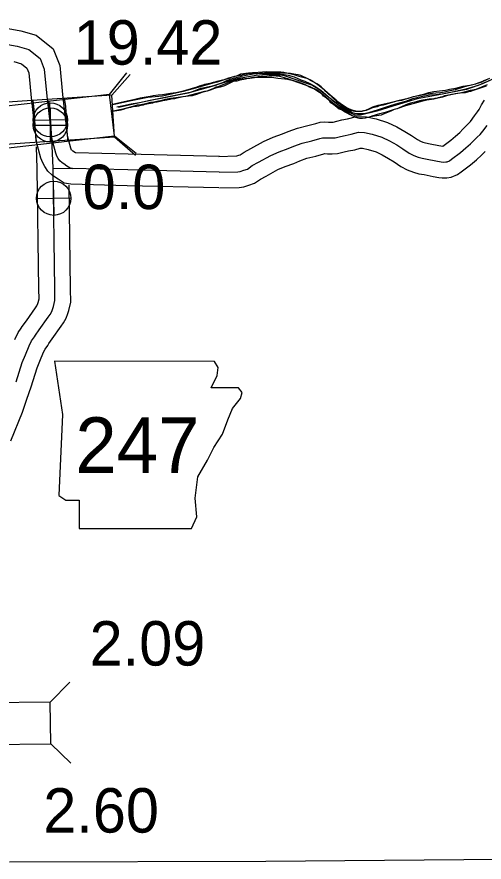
# Model space of a CAD drawing. Extents: x 31699 to 244310, y -8841 to 11474.
# Drawn here: x 97841 to 98137, y 1661 to 2197 of the extents above; entities that cross this region are included whole.
import ezdxf

# ---------------------------------------------------------------- set-up
doc = ezdxf.new("R2010")
doc.units = 0
for name, color, linetype in [('B_Logo', 7, 'Continuous'), ('G-ANNO-TEXT', 7, 'Continuous'), ('Level 21', 7, 'Continuous'), ('R_Draft', 7, 'Continuous'), ('R_Logo', 7, 'Continuous'), ('R_XS_EARTHWORK_STAGE1', 7, 'Continuous'), ('R_XS_EARTHWORK_STAGE2', 7, 'Continuous'), ('S_WALL', 7, 'Continuous'), ('S_WALL_ANNOT', 7, 'Continuous')]:
    doc.layers.add(name, color=color, linetype=linetype)

msp = doc.modelspace()

# ---------------------------------------------------------------- linework, layer by layer
at = {"layer": 'B_Logo'}
for points in [[(97794.08, 2186.54), (97841.4, 2177.97), (97848.65, 2175.88), (97855.83, 2170.19), (97858.47, 2163.44), (97860.1, 2146.21), (97862.06, 2129.77), (97863.54, 2116.81)], [(97969.27, 2098.15), (97911.35, 2099.5), (97876.32, 2100.41), (97874.86, 2100.68), (97872.79, 2102.01), (97870.79, 2103.34), (97869.8, 2104.08), (97868.4, 2105.35), (97867.33, 2106.88), (97866.53, 2108.35), (97865.73, 2110.22), (97863.39, 2119.5), (97862.11, 2138.8), (97861.45, 2143.63)], [(97969.27, 2098.15), (97981.13, 2098.41), (97982.65, 2098.65), (97984.9, 2099.31), (97987.14, 2100.1), (97990.28, 2102.25), (97994.16, 2104.36), (98001.97, 2108.64), (98007.3, 2111.11), (98012.98, 2113.06), (98016.6, 2114.56), (98021.75, 2116.5), (98027.91, 2118), (98033, 2119.4), (98034.79, 2119.85), (98036.18, 2119.95), (98038.25, 2119.8), (98040.52, 2119.8), (98042.78, 2119.92), (98046.09, 2120.68), (98049.07, 2121.42), (98052.85, 2122.12), (98057.48, 2123.45), (98061.42, 2123.28), (98066.11, 2122.27), (98072.36, 2120.3), (98077.09, 2118.08), (98081.76, 2115.4), (98085.63, 2112.97), (98089.57, 2110.26), (98092.55, 2108.61), (98095.24, 2107.61), (98097.86, 2106.94), (98101.07, 2106.36), (98106.57, 2105.23), (98109.91, 2104.72), (98111.12, 2104.55), (98112.85, 2104.6), (98113.65, 2104.69), (98115.16, 2105.33), (98116.53, 2106.36), (98122.22, 2110.52), (98125.6, 2113.48), (98128.53, 2116.09), (98130.73, 2118.36), (98132.68, 2120.21), (98134.63, 2122.06), (98136.31, 2124.11), (98139.01, 2127.72)], [(97840.62, 1965.29), (97844.54, 1977.51), (97846.53, 1982.25), (97848.92, 1988.06), (97850.45, 1991.27), (97852.31, 1993.68), (97852.98, 1994.88), (97855.31, 1998.15), (97861.02, 2006.3), (97862.29, 2007.98), (97863.22, 2009.71), (97863.95, 2011.65), (97864.35, 2012.99), (97865.21, 2016.86), (97865.14, 2024.14), (97864.07, 2100.67), (97863.39, 2119.5)], [(97864.07, 2100.67), (97876.32, 2100.41)]]:
    msp.add_lwpolyline(points, dxfattribs=at)
at = {"layer": 'G-ANNO-TEXT'}
msp.add_lwpolyline([(97864.88, 1978.25), (97869.95, 1944.41), (97867.7, 1893.1), (97872.21, 1890.28), (97880.67, 1890.28), (97880.67, 1872.23), (97951.72, 1872.23), (97955.1, 1879.56), (97953.98, 1891.41), (97955.67, 1904.94), (97961.87, 1915.65), (97965.82, 1923.55), (97971.46, 1932.01), (97974.84, 1941.03), (97977.66, 1948.36), (97982.74, 1954.57), (97983.86, 1958.51), (97981.61, 1961.33), (97964.13, 1961.33), (97968.07, 1969.23), (97968.64, 1974.3), (97966.3, 1978.2)], close=True, dxfattribs=at)
at = {"layer": 'Level 21'}
for p, q in [((97862.58, 2120.46), (97862.08, 2142.16)), ((97862.36, 2117.18), (97862.36, 2138.85)), ((97851.48, 2131.06), (97873.18, 2131.56)), ((97851.53, 2128.02), (97873.2, 2128.02)), ((97864.77, 2070.76), (97864.27, 2092.46)), ((97853.67, 2081.36), (97875.37, 2081.86))]:
    msp.add_line(p, q, dxfattribs=at)
for centre, radius in [((97862.33, 2131.31), 10.85), ((97862.36, 2128.02), 10.83), ((97864.52, 2081.61), 10.85)]:
    msp.add_circle(centre, radius, dxfattribs=at)
at = {"layer": 'R_Draft'}
for points in [[(97967.64, 2155.14), (97971.96, 2156.67), (97975.43, 2157.93), (97979.36, 2158.98), (97983.95, 2159.77)], [(97968.09, 2155.78), (97971.33, 2156.58), (97973.38, 2157.1), (97975.56, 2157.76), (97977.81, 2158.49), (97979.26, 2158.99), (97980.91, 2159.5), (97983.09, 2160.36), (97986.14, 2160.91), (97987.8, 2161.09), (97990.39, 2161.35), (97993.98, 2161.51), (97996.64, 2161.72), (97998.97, 2161.85), (98002.51, 2161.8), (98005.78, 2161.69), (98008.44, 2161.63), (98010.25, 2161.41), (98013.06, 2160.95), (98016.49, 2159.97), (98019.71, 2159.05), (98022.33, 2158.45), (98024.88, 2157.65), (98028.06, 2156.13), (98031.86, 2153.63), (98036.08, 2150.33), (98038.2, 2148.45), (98042.16, 2144.95), (98043.39, 2143.98), (98043.66, 2143.65), (98046.73, 2141.26), (98048.35, 2140.24), (98049.92, 2139.21), (98051.54, 2138.32), (98053.22, 2137.63), (98054.83, 2137.27), (98057.18, 2136.86), (98058.78, 2136.84), (98060.7, 2137.15), (98062.16, 2137.46), (98064.93, 2138.67), (98066.7, 2139.45), (98070.07, 2140.61), (98073.71, 2141.5), (98078.68, 2142.57), (98083.45, 2143.69), (98089.01, 2145.04), (98091.72, 2145.85), (98095.96, 2146.89), (98099.46, 2147.85), (98102.04, 2148.59), (98105.22, 2149.21), (98108.81, 2149.77), (98112.66, 2150.2), (98115.11, 2150.67), (98119.23, 2151.44), (98123.79, 2152.56), (98127.97, 2153.28), (98131.68, 2154.17), (98134.59, 2155.12), (98138.54, 2156.76)], [(98138.47, 2152.72), (98136.49, 2152.07), (98135.3, 2151.63), (98134.04, 2151.2), (98130.74, 2150.05), (98128.37, 2149.18), (98126.64, 2148.87), (98125.19, 2148.5), (98123.53, 2148.32), (98122, 2148.15), (98120.14, 2147.9), (98118.74, 2147.73), (98117.81, 2147.57), (98116.42, 2147.34), (98115.49, 2147.18), (98113.5, 2146.79), (98111.91, 2146.42), (98110.66, 2145.98), (98109.54, 2145.62), (98109.01, 2145.41), (98108.08, 2145.18), (98107.36, 2144.96), (98105.9, 2144.73), (98104.37, 2144.49), (98102.37, 2144.37), (98099.85, 2144.03), (98098.19, 2143.79), (98096.07, 2143.27), (98094.09, 2142.62), (98090.44, 2141.85), (98089.85, 2141.57), (98088.66, 2141.14), (98083.33, 2138.86), (98082.01, 2138.36), (98080.16, 2137.85), (98077.98, 2136.85), (98075.88, 2135.93), (98073.83, 2135.01), (98071.86, 2134.22), (98066.48, 2133.48), (98065.22, 2133.18), (98063.3, 2132.73), (98061.71, 2132.36), (98060.12, 2132.18), (98058.25, 2132.2), (98057.38, 2132.38), (98055.9, 2132.74), (98054.62, 2133.31), (98053.4, 2134.08), (98051.78, 2134.64), (98050.77, 2135.28), (98049.08, 2136.1), (98048.12, 2136.88), (98046.77, 2137.58), (98045.36, 2138.08), (98041.68, 2140.99), (98040.05, 2142.01), (98039.36, 2143.07), (98036.97, 2145.21), (98035.4, 2146.37), (98034.44, 2147.55), (98032.81, 2148.57), (98031.18, 2149.67), (98029.69, 2150.7), (98028.61, 2151.2), (98026.45, 2152.01), (98025.37, 2152.65), (98023.88, 2153.48), (98022.2, 2154.17), (98019.57, 2155.11), (98017.22, 2155.85), (98015.07, 2156.53), (98013.45, 2157.15), (98010.63, 2157.95), (98009.22, 2158.38), (98007.61, 2158.74), (98005.34, 2159.08), (98003.27, 2159.09), (98000.87, 2159.16), (97999.4, 2159.06), (97997.41, 2158.87), (97996.02, 2158.7), (97993.95, 2158.52), (97992.03, 2158.2), (97990.96, 2158.17), (97989.7, 2157.94), (97988.98, 2157.79), (97987.92, 2157.43), (97985.93, 2157.04), (97985, 2156.88), (97983.54, 2156.58), (97982.68, 2156.35), (97981.75, 2156.2), (97980.5, 2155.9), (97979.23, 2155.8), (97978.7, 2155.72), (97978.6, 2155.71)], [(98016.63, 2160.31), (98014.36, 2160.58), (98011.29, 2160.84), (98009.02, 2160.98), (98005.49, 2160.95), (98002.75, 2160.95), (97998.09, 2160.96), (97996.36, 2160.72), (97994.76, 2160.61), (97993.57, 2160.51), (97992.77, 2160.42), (97991.84, 2160.4), (97991.04, 2160.45), (97990.7, 2160.5), (97989.5, 2160.61), (97988.57, 2160.58), (97986.51, 2160.26), (97985.32, 2159.96), (97983.95, 2159.77)], [(98140.41, 2157.44), (98136.92, 2155.95), (98136, 2155.46), (98134.94, 2155.03), (98132.76, 2154.24), (98131.64, 2154.01), (98129.13, 2153.21), (98125.61, 2152.45), (98124.09, 2151.94), (98118.74, 2150.4), (98116.68, 2149.95), (98115.29, 2149.58), (98113.77, 2149.2), (98111.98, 2148.82), (98109.39, 2148.42), (98106.6, 2148.22), (98104.41, 2147.89), (98101.02, 2147.54), (98099.16, 2147.22), (98096.71, 2146.69), (98094.46, 2146.3), (98092.14, 2145.84), (98088.9, 2144.82), (98086.65, 2144.23), (98084.66, 2143.64), (98081.75, 2143.1), (98077.45, 2141.92), (98075.33, 2141.19), (98073.15, 2140.67), (98070.7, 2140.14), (98069.38, 2139.64), (98068.38, 2139.41), (98067.33, 2139.12), (98065.74, 2138.67), (98064.88, 2138.25), (98063.43, 2137.61), (98062.31, 2137.25), (98061.19, 2136.95), (98059.66, 2136.65), (98058.2, 2136.54), (98056.8, 2136.5), (98055.26, 2136.6), (98052.85, 2137), (98051.44, 2137.43), (98050.09, 2138.13), (98048.66, 2139.1), (98047.31, 2139.93), (98046.49, 2140.65), (98044.32, 2142.19), (98043.35, 2143.24), (98042.53, 2144.02), (98041.36, 2145.32), (98040.54, 2146.17), (98039.53, 2146.81), (98038.3, 2147.78), (98036.86, 2149.21), (98035.55, 2150.71), (98035.21, 2151.04), (98033.78, 2152.27), (98032.15, 2153.43), (98031.06, 2154.14), (98029.17, 2155.22), (98027.2, 2156.31), (98025.85, 2157.01), (98024.16, 2157.97), (98022.68, 2158.66), (98020.92, 2159.35), (98019.24, 2159.84), (98016.63, 2160.31)], [(97901.89, 2141.19), (97904.38, 2141.84), (97906.32, 2142.24), (97910.91, 2143.31), (97915.1, 2144.18), (97919.16, 2145.19), (97921.83, 2145.66), (97925.49, 2146.39), (97927.55, 2146.8), (97930.61, 2147.07), (97933.48, 2147.4), (97938.54, 2148.21), (97941.73, 2148.61), (97944.86, 2149.28), (97948.19, 2150.02), (97951.78, 2151.09), (97955.24, 2152.16), (97956.77, 2152.76), (97959.24, 2153.5), (97960.17, 2153.84), (97962.23, 2154.37), (97964.36, 2154.84), (97965.69, 2155.18), (97966.76, 2155.38), (97968.09, 2155.78)], [(97967.64, 2155.14), (97954.38, 2151.29), (97946.52, 2149.24), (97933.33, 2146.39), (97924.01, 2145.48), (97913.62, 2143.43), (97903.9, 2141.18), (97901.94, 2140.73)], [(97978.6, 2155.71), (97972.67, 2152.94), (97970, 2152.08), (97968.03, 2151.53)], [(97968.69, 2152.51), (97973.45, 2154.43), (97975.23, 2155.21), (97977.93, 2156.29), (97979.32, 2156.72), (97981.77, 2157.12), (97983.7, 2157.31), (97985.57, 2157.42), (97988.62, 2157.7), (97991.61, 2158.18), (97993.61, 2158.3), (97997.54, 2158.4), (98000.13, 2158.4), (98002.67, 2158.27), (98006.48, 2157.77), (98010.83, 2157.35), (98012.57, 2157.13), (98015.32, 2156.4), (98019.49, 2154.9), (98023.19, 2153.73), (98026.62, 2152.42), (98031.49, 2150.08), (98035.58, 2146.85), (98039.74, 2143.28), (98039.81, 2143.28), (98042.05, 2141.54), (98045.45, 2139.22), (98047.76, 2137.62), (98050.95, 2135.43), (98053.59, 2134.1), (98055.34, 2133.52)], [(97901.38, 2136.85), (97904.99, 2137.56), (97908.45, 2138.3), (97911.58, 2139.04), (97914.84, 2139.91), (97917.5, 2140.71), (97919.7, 2141.11), (97922.83, 2141.72), (97925.89, 2142.45), (97927.95, 2142.72), (97930.75, 2143.33), (97933.21, 2143.86), (97935.21, 2144.33), (97938.47, 2144.94), (97941.93, 2145.54), (97944.8, 2145.94), (97946.46, 2146.08), (97949.86, 2146.41), (97952.32, 2146.82), (97955.05, 2147.49), (97956.91, 2148.29), (97959.24, 2149.09), (97961.7, 2149.76), (97964.43, 2150.7), (97966.36, 2151.5), (97967.43, 2152.17), (97968.69, 2152.51)], [(97968.03, 2151.53), (97966.3, 2151.07), (97963.63, 2150.07), (97961.7, 2149.47), (97959.97, 2149.21), (97955.17, 2147.95), (97948.05, 2146.09), (97946.18, 2145.83), (97944.65, 2145.43), (97942.52, 2145.04), (97940.92, 2144.71), (97939.46, 2144.51), (97938.06, 2144.25), (97936.13, 2143.71), (97933.66, 2143.39), (97931.86, 2142.92), (97929.93, 2142.53), (97928.2, 2142.19), (97927.07, 2141.86), (97925.74, 2141.67), (97923.54, 2141.2), (97922.27, 2140.94), (97921.07, 2140.67), (97919.67, 2140.28), (97918.14, 2139.88), (97916.88, 2139.68), (97915.81, 2139.68), (97914.61, 2139.55), (97913.15, 2139.22), (97911.28, 2138.69), (97910.08, 2138.43), (97908.48, 2137.76), (97906.89, 2137.43), (97905.89, 2137.3), (97904.49, 2137.03), (97903.02, 2136.84), (97902.45, 2136.77)], [(98065.17, 2133.51), (98066.26, 2133.76), (98071.09, 2135.22), (98075.19, 2136.33), (98079.68, 2137.85), (98082.72, 2138.8), (98087.54, 2140.33), (98092.1, 2141.72), (98094.55, 2142.38), (98098.25, 2143.35), (98100.77, 2143.88), (98105.22, 2144.67), (98107.87, 2145.2), (98110.91, 2145.88), (98112.76, 2146.47), (98114.15, 2146.84), (98117.13, 2147.52), (98119.19, 2148.04), (98121.71, 2148.44), (98124.76, 2149.05), (98128.53, 2150.02), (98132.04, 2150.84), (98139.29, 2153.64)]]:
    msp.add_lwpolyline(points, dxfattribs=at)
at = {"layer": 'R_Logo'}
for points in [[(98147.42, 2159.43), (98136.1, 2154.06), (98125.87, 2150.45), (98103.92, 2146.28), (98094.7, 2144.57), (98079.37, 2139.96), (98069.19, 2136.89), (98058.86, 2134.22), (98055.33, 2134.33), (98051.68, 2135.97), (98046.8, 2139.05), (98032.43, 2150.5), (98028.02, 2153.26), (98026.13, 2154.01), (98010.6, 2159.28), (98007.86, 2159.55), (98003.72, 2159.71), (97998.91, 2160.12), (97992.8, 2159.36), (97979.4, 2157.07), (97967.9, 2153.53)], [(97968.49, 2153.91), (97971.5, 2155.05), (97973.74, 2156.11), (97976.18, 2157.11), (97979.09, 2157.85), (97982, 2158.6), (97984.32, 2159.19), (97987.37, 2159.81), (97990.88, 2160.43), (97996.54, 2160.78), (97999.41, 2160.66), (98003.81, 2160.5), (98007.81, 2160.27), (98010.49, 2160.08), (98013.03, 2159.54), (98016.72, 2158.57), (98020.97, 2156.75), (98023.6, 2155.81), (98026.3, 2154.48), (98029.95, 2152.71), (98033.62, 2150.2), (98036.83, 2147.35), (98040.45, 2144.24), (98041.4, 2143.39), (98043.31, 2141.91), (98045.08, 2140.68), (98047.65, 2139.28), (98049.07, 2138.32), (98050.83, 2137.36), (98052.25, 2136.67), (98053.6, 2135.97), (98055.08, 2135.54), (98056.89, 2135.32), (98059.42, 2135.25), (98062.01, 2135.52), (98064.73, 2136.26), (98069.49, 2137.58), (98072.72, 2138.67), (98077.88, 2140.34), (98082.63, 2141.87), (98087.46, 2143.2), (98091.95, 2144.78), (98095.26, 2145.61), (98098.37, 2146.36), (98102.62, 2147.13), (98106.61, 2147.37), (98110.73, 2147.88), (98113.58, 2148.42), (98117.88, 2149.34), (98120.67, 2149.88), (98125.7, 2150.95), (98129.41, 2151.91), (98133.57, 2153.36), (98136.93, 2154.78), (98140.49, 2156.21)], [(97927.95, 2144.19), (97932.48, 2145.06), (97935.67, 2145.74), (97938.87, 2146.34), (97946.33, 2147.88), (97949.79, 2148.42), (97952.98, 2149.42), (97957.71, 2151.3), (97959.9, 2151.83), (97961.83, 2152.17), (97965.03, 2152.9), (97966.49, 2153.31), (97968.49, 2153.91)], [(97905.45, 2139.36), (97925.67, 2143.74), (97952.05, 2148.96), (97967.9, 2153.53)], [(97904.49, 2139.58), (97908.78, 2140.44), (97913.57, 2141.44), (97918.77, 2142.32), (97922.83, 2143.12), (97927.95, 2144.19)], [(97998.76, 1661.24), (97836.45, 1660.78)], [(98250.54, 1662.69), (98174.34, 1662.65), (97998.76, 1661.24)]]:
    msp.add_lwpolyline(points, dxfattribs=at)
at = {"layer": 'R_XS_EARTHWORK_STAGE1'}
for p, q in [((97899.92, 2147.36), (97910.88, 2161.13)), ((97901.26, 2146.87), (97912.85, 2160.11)), ((97902.9, 2121.13), (97916.67, 2110.16)), ((97903.01, 2120.52), (97916.25, 2108.93)), ((97862.33, 1762.23), (97874.63, 1774.82)), ((97862.64, 1735.83), (97875.22, 1723.53))]:
    msp.add_line(p, q, dxfattribs=at)
for points in [[(97824.21, 2112.19), (97902.9, 2121.13), (97899.92, 2147.36), (97821.23, 2138.42)], [(97901.26, 2146.87), (97822.23, 2141.62), (97823.98, 2115.28), (97903.01, 2120.52)], [(97862.33, 1762.23), (97783.14, 1761.31), (97783.44, 1734.91), (97862.64, 1735.83)]]:
    msp.add_lwpolyline(points, close=True, dxfattribs=at)
at = {"layer": 'R_XS_EARTHWORK_STAGE2'}
for points in [[(97794.96, 2196.55), (97843.68, 2187.72), (97853.31, 2184.94), (97864.15, 2176.35), (97868.3, 2165.78), (97870.05, 2147.27), (97872, 2130.93), (97873.48, 2117.86)], [(97839.12, 2168.22), (97843.98, 2166.82), (97847.5, 2164.03), (97848.65, 2161.1), (97850.16, 2145.14), (97852.13, 2128.62), (97853.56, 2116)], [(97969.04, 2088.15), (97911.1, 2089.51), (97875.3, 2090.43), (97871.11, 2091.19), (97867.3, 2093.65), (97865.06, 2095.15), (97863.46, 2096.32), (97860.84, 2098.7), (97858.81, 2101.62), (97857.52, 2103.98), (97856.23, 2107.01), (97853.47, 2117.93), (97852.15, 2137.79), (97851.37, 2143.58)], [(97969.51, 2108.15), (97911.59, 2109.5), (97878.29, 2110.36), (97878.28, 2110.37), (97876.53, 2111.54), (97876.13, 2111.83), (97875.96, 2111.99), (97875.85, 2112.14), (97875.54, 2112.72), (97875.23, 2113.43), (97873.31, 2121.06), (97872.06, 2139.8), (97871.37, 2144.96)], [(97969.05, 2108.15), (97980.24, 2108.39), (97980.46, 2108.42), (97981.82, 2108.82), (97982.57, 2109.09), (97985.06, 2110.79), (97989.37, 2113.14), (97997.46, 2117.56), (98003.56, 2120.4), (98009.44, 2122.42), (98012.93, 2123.86), (98018.79, 2126.07), (98025.4, 2127.68), (98030.46, 2129.07), (98033.19, 2129.76), (98036.17, 2129.98), (98038.62, 2129.8), (98040.26, 2129.8), (98041.38, 2129.86), (98043.77, 2130.4), (98046.94, 2131.2), (98050.56, 2131.87), (98056.28, 2133.51), (98062.69, 2133.24), (98068.67, 2131.95), (98076, 2129.63), (98081.71, 2126.96), (98086.92, 2123.97), (98091.12, 2121.32), (98094.84, 2118.78), (98096.74, 2117.72), (98098.22, 2117.17), (98099.99, 2116.72), (98102.97, 2116.18), (98108.33, 2115.08), (98110.96, 2114.68), (98115.96, 2118.33), (98118.98, 2120.97), (98121.61, 2123.32), (98123.7, 2125.47), (98125.79, 2127.45), (98127.29, 2128.88), (98128.43, 2130.28), (98131.02, 2133.74), (98132.98, 2136.31), (98134.02, 2137.88), (98135.46, 2140.71), (98137.31, 2143.71)], [(97839.78, 1992.12), (97841.89, 1996.54), (97843.93, 1999.19), (97844.5, 2000.21), (97847.14, 2003.92), (97852.94, 2012.19), (97853.84, 2013.39), (97854.09, 2013.86), (97854.47, 2014.85), (97854.66, 2015.5), (97855.2, 2017.91), (97855.14, 2024.02), (97854.08, 2100.42), (97853.57, 2114.23)], [(97969.49, 2088.15), (97982.02, 2088.42), (97984.85, 2088.87), (97987.98, 2089.79), (97991.72, 2091.11), (97995.51, 2093.71), (97998.95, 2095.58), (98006.48, 2099.71), (98011.04, 2101.82), (98016.52, 2103.71), (98020.28, 2105.26), (98024.7, 2106.93), (98030.42, 2108.32), (98035.54, 2109.73), (98036.3, 2109.92), (98037.88, 2109.81), (98040.78, 2109.8), (98044.18, 2109.99), (98048.42, 2110.95), (98051.2, 2111.65), (98055.14, 2112.38), (98058.68, 2113.39), (98060.15, 2113.33), (98063.55, 2112.59), (98068.72, 2110.96), (98072.47, 2109.2), (98076.61, 2106.83), (98080.13, 2104.61), (98084.3, 2101.75), (98088.35, 2099.5), (98092.26, 2098.05), (98095.73, 2097.17), (98099.18, 2096.54), (98104.81, 2095.39), (98108.46, 2094.83), (98110.55, 2094.53), (98113.53, 2094.61), (98116.2, 2094.91), (98120.21, 2096.6), (98122.5, 2098.34), (98128.47, 2102.71), (98132.23, 2105.99), (98135.45, 2108.87), (98137.76, 2111.24)], [(97837.28, 1927.76), (97844.69, 1945.99), (97847.44, 1954.29), (97850.12, 1962.15), (97853.93, 1974.04), (97855.76, 1978.41), (97858.07, 1984.01), (97859.02, 1986), (97860.69, 1988.16), (97861.46, 1989.55), (97863.47, 1992.38), (97869.11, 2000.41), (97870.73, 2002.56), (97872.34, 2005.57), (97873.43, 2008.45), (97874.03, 2010.47), (97875.22, 2015.81), (97875.14, 2024.26), (97874.22, 2089.89)]]:
    msp.add_lwpolyline(points, dxfattribs=at)

# ---------------------------------------------------------------- texts
at = {"layer": 'G-ANNO-TEXT'}
msp.add_text('247', height=35.2, dxfattribs=at).set_placement((97878.21, 1907.53))
at = {"layer": 'S_WALL'}
for s, p in [('0.0', (97882.83, 2074.72)), ('2.09', (97887.21, 1785.36))]:
    msp.add_text(s, height=28.16, dxfattribs=at).set_placement(p)
at = {"layer": 'S_WALL_ANNOT'}
for s, p in [('19.42', (97877.09, 2166.28)), ('0.0', (97882.83, 2074.72)), ('2.60', (97857.85, 1679.48))]:
    msp.add_text(s, height=28.16, dxfattribs=at).set_placement(p)

doc.saveas('drawing.dxf')
